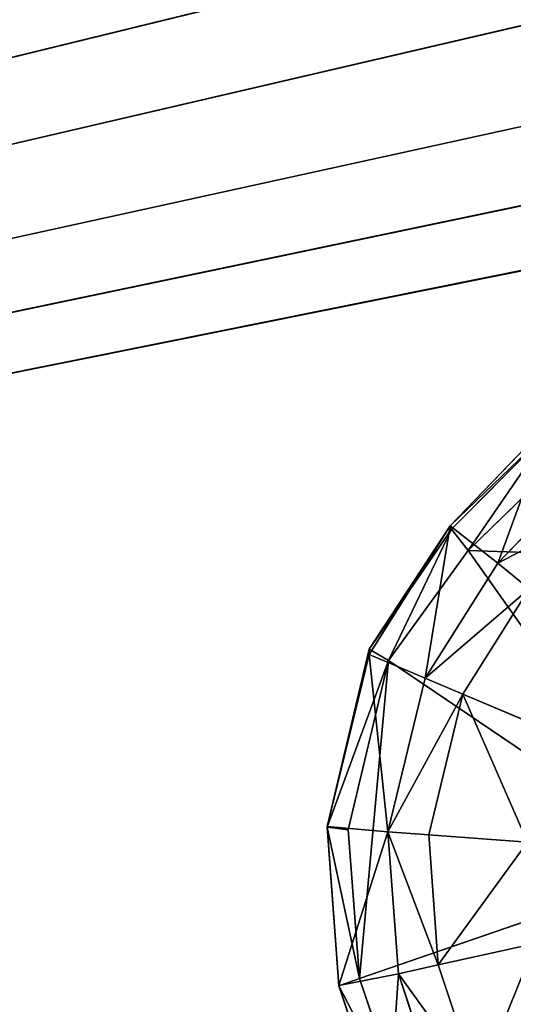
# Model space of a CAD drawing. Extents: x 0 to 31, y 0 to 21.2.
# Tile 382 of 574: x 19 to 19.7, y 2.7 to 4.1. Entities that reach past the tile are written whole.
import ezdxf

# ---------------------------------------------------------------- set-up
doc = ezdxf.new("R2010")
doc.units = 0
doc.header["$MEASUREMENT"] = 0
doc.layers.get('0').update_dxf_attribs({"color": 13, "linetype": 'CONTINUOUS'})
for name, color, linetype in [('CAST_IRON', 250, 'CONTINUOUS'), ('GALVANIZED_METAL', 252, 'CONTINUOUS'), ('KNOBS', 252, 'CONTINUOUS')]:
    doc.layers.add(name, color=color, linetype=linetype)

# ---------------------------------------------------------------- blocks, each defined once
blk = doc.blocks.new('NGM5058UC_TRADECAD_DXF')
at = {"layer": 'CAST_IRON', "color": 0}
for p, q in [((6.2138, -5.87025, 0.58145), (-7.348, -9.18255, 0.58145)), ((6.2138, -5.87025, 0.58145), (-7.348, -9.18255, 0.58145)), ((6.3871, -5.99295, 0.58145), (-7.348, -9.18255, 0.58145)), ((6.3871, -5.99295, 0.58145), (-7.348, -9.18255, 0.58145)), ((-7.348, -9.18255, 0.58145), (6.4994, -6.14695, 0.58145)), ((-7.348, -9.18255, 0.58145), (6.4994, -6.14695, 0.58145)), ((6.5572, -6.27685, 0.57605), (-7.348, -9.18255, 0.58145)), ((6.5572, -6.27685, 0.57605), (-7.348, -9.18255, 0.58145)), ((6.5715, -6.39075, 0.58145), (-7.348, -9.18255, 0.58145)), ((6.5715, -6.39075, 0.58145), (-7.348, -9.18255, 0.58145))]:
    blk.add_line(p, q, dxfattribs=at)
at = {"layer": 'KNOBS', "color": 0}
for p, q in [((4.099, -7.24655, 0.90625), (4.2477, -7.09195, 0.90625)), ((4.099, -7.24655, 0.90625), (4.2477, -7.09195, 0.90625)), ((4.1012, -7.25155, 1.12645), (4.253, -7.09885, 1.12645)), ((4.1012, -7.25155, 1.12645), (4.253, -7.09885, 1.12645)), ((4.1262, -7.28325, 1.16675), (4.2731, -7.14045, 1.16675)), ((4.1262, -7.28325, 1.16675), (4.2731, -7.14045, 1.16675)), ((4.1702, -7.30225, 0.90625), (4.3018, -7.16555, 0.90625)), ((4.1702, -7.30225, 0.90625), (4.3018, -7.16555, 0.90625)), ((4.099, -7.24655, 0.90625), (3.9781, -7.43845, 0.90625)), ((4.099, -7.24655, 0.90625), (3.9781, -7.43035, 1.12645)), ((4.099, -7.24655, 0.90625), (3.9781, -7.43845, 0.90625)), ((4.099, -7.24655, 0.90625), (3.9781, -7.43035, 1.12645)), ((4.1012, -7.25155, 1.12645), (4.099, -7.24655, 0.90625)), ((4.099, -7.24655, 0.90625), (4.1702, -7.30225, 0.90625)), ((4.099, -7.24655, 0.90625), (4.1702, -7.30225, 0.90625)), ((4.1012, -7.25155, 1.12645), (4.099, -7.24655, 0.90625)), ((4.1012, -7.25155, 1.12645), (3.9781, -7.43035, 1.12645)), ((4.1012, -7.25155, 1.12645), (3.9781, -7.43035, 1.12645)), ((4.1012, -7.25155, 1.12645), (4.0071, -7.44745, 1.16675)), ((4.1012, -7.25155, 1.12645), (4.0071, -7.44745, 1.16675)), ((4.1262, -7.28325, 1.16675), (4.1012, -7.25155, 1.12645)), ((4.1262, -7.28325, 1.16675), (4.1012, -7.25155, 1.12645)), ((4.0071, -7.44745, 1.16675), (4.1262, -7.28325, 1.16675)), ((4.0071, -7.44745, 1.16675), (4.1262, -7.28325, 1.16675)), ((4.1262, -7.28325, 1.16675), (4.458, -7.29455, 1.16675)), ((4.1262, -7.28325, 1.16675), (4.458, -7.29455, 1.16675)), ((4.062, -7.47405, 0.90625), (4.1702, -7.30225, 0.90625)), ((4.062, -7.47405, 0.90625), (4.1702, -7.30225, 0.90625)), ((4.1702, -7.30225, 0.90625), (4.2174, -7.34045, 0.80005)), ((4.1702, -7.30225, 0.90625), (4.2174, -7.34045, 0.80005)), ((4.2174, -7.34045, 0.59075), (4.1183, -7.49785, 0.59075)), ((4.1183, -7.49785, 0.80005), (4.2174, -7.34045, 0.80005)), ((4.1183, -7.49785, 0.80005), (4.2174, -7.34045, 0.80005)), ((4.2174, -7.34045, 0.59075), (4.1183, -7.49785, 0.59075)), ((3.9781, -7.43035, 1.12645), (3.9153, -7.69655, 1.12645)), ((3.9781, -7.43035, 1.12645), (3.9153, -7.69655, 1.12645)), ((3.9781, -7.43845, 0.90625), (3.9781, -7.43035, 1.12645)), ((3.9781, -7.43035, 1.12645), (4.0071, -7.44745, 1.16675)), ((3.9781, -7.43845, 0.90625), (3.9781, -7.43035, 1.12645)), ((3.9781, -7.43035, 1.12645), (4.0071, -7.44745, 1.16675)), ((3.9153, -7.69545, 0.90625), (3.9781, -7.43845, 0.90625)), ((3.9153, -7.69545, 0.90625), (3.9781, -7.43845, 0.90625)), ((3.9468, -7.70025, 1.16675), (4.0071, -7.44745, 1.16675)), ((3.9468, -7.70025, 1.16675), (4.0071, -7.44745, 1.16675)), ((3.9781, -7.43845, 0.90625), (4.062, -7.47405, 0.90625)), ((3.9781, -7.43845, 0.90625), (4.062, -7.47405, 0.90625)), ((4.0071, -7.44745, 1.16675), (4.458, -7.75225, 1.16675)), ((4.0071, -7.44745, 1.16675), (4.458, -7.75225, 1.16675)), ((4.0061, -7.70305, 0.90625), (4.062, -7.47405, 0.90625)), ((4.0061, -7.70305, 0.90625), (4.062, -7.47405, 0.90625)), ((4.062, -7.47405, 0.90625), (4.1183, -7.49785, 0.80005)), ((4.062, -7.47405, 0.90625), (4.1183, -7.49785, 0.80005)), ((4.1183, -7.49785, 0.59075), (4.0671, -7.70755, 0.59075)), ((4.0671, -7.70755, 0.80005), (4.1183, -7.49785, 0.80005)), ((4.0671, -7.70755, 0.80005), (4.1183, -7.49785, 0.80005)), ((4.1183, -7.49785, 0.59075), (4.0671, -7.70755, 0.59075)), ((4.2548, -7.55535, 0.59075), (4.1183, -7.49785, 0.59075)), ((4.2548, -7.55535, 0.59075), (4.1183, -7.49785, 0.59075)), ((4.1183, -7.49785, 0.80005), (4.1183, -7.49785, 0.59075)), ((4.1183, -7.49785, 0.80005), (4.1183, -7.49785, 0.59075)), ((3.9328, -7.93295, 0.90625), (3.9153, -7.69545, 0.90625)), ((3.9153, -7.69545, 0.90625), (3.9153, -7.69655, 1.12645)), ((3.9153, -7.69545, 0.90625), (3.9153, -7.69655, 1.12645)), ((4.0061, -7.70305, 0.90625), (3.9153, -7.69545, 0.90625)), ((3.9328, -7.93295, 0.90625), (3.9153, -7.69545, 0.90625)), ((4.0061, -7.70305, 0.90625), (3.9153, -7.69545, 0.90625)), ((3.9153, -7.69655, 1.12645), (3.9328, -7.93325, 1.12645)), ((3.9153, -7.69655, 1.12645), (3.9328, -7.93325, 1.12645)), ((3.9153, -7.69655, 1.12645), (3.9468, -7.70025, 1.16675)), ((3.9153, -7.69655, 1.12645), (3.9468, -7.70025, 1.16675)), ((3.9636, -7.92245, 1.16675), (3.9468, -7.70025, 1.16675)), ((3.9636, -7.92245, 1.16675), (3.9468, -7.70025, 1.16675)), ((4.0217, -7.91515, 0.90625), (4.0061, -7.70305, 0.90625)), ((4.0671, -7.70755, 0.80005), (4.0061, -7.70305, 0.90625)), ((4.0217, -7.91515, 0.90625), (4.0061, -7.70305, 0.90625)), ((4.0671, -7.70755, 0.80005), (4.0061, -7.70305, 0.90625)), ((4.0671, -7.70755, 0.59075), (4.2149, -7.71865, 0.59075)), ((4.0671, -7.70755, 0.59075), (4.2149, -7.71865, 0.59075)), ((4.0671, -7.70755, 0.59075), (4.0814, -7.90185, 0.59075)), ((4.0814, -7.90185, 0.80005), (4.0671, -7.70755, 0.80005)), ((4.0671, -7.70755, 0.59075), (4.0671, -7.70755, 0.80005)), ((4.0814, -7.90185, 0.80005), (4.0671, -7.70755, 0.80005)), ((4.0671, -7.70755, 0.59075), (4.0814, -7.90185, 0.59075)), ((4.0671, -7.70755, 0.59075), (4.0671, -7.70755, 0.80005)), ((3.9636, -7.92245, 1.16675), (4.458, -7.75225, 1.16675)), ((3.9636, -7.92245, 1.16675), (4.458, -7.75225, 1.16675)), ((4.0814, -7.90185, 0.59075), (4.226, -7.87015, 0.59075)), ((4.0814, -7.90185, 0.59075), (4.226, -7.87015, 0.59075)), ((4.0814, -7.90185, 0.80005), (4.0217, -7.91515, 0.90625)), ((4.0814, -7.90185, 0.80005), (4.0217, -7.91515, 0.90625)), ((4.0814, -7.90185, 0.59075), (4.1409, -8.08045, 0.59065)), ((4.1409, -8.08045, 0.80005), (4.0814, -7.90185, 0.80005)), ((4.0814, -7.90185, 0.59075), (4.0814, -7.90185, 0.80005)), ((4.1409, -8.08045, 0.80005), (4.0814, -7.90185, 0.80005)), ((4.0814, -7.90185, 0.59075), (4.1409, -8.08045, 0.59065)), ((4.0814, -7.90185, 0.59075), (4.0814, -7.90185, 0.80005)), ((4.0217, -7.91515, 0.90625), (3.9328, -7.93295, 0.90625)), ((4.0217, -7.91515, 0.90625), (3.9328, -7.93295, 0.90625)), ((3.9328, -7.93325, 1.12645), (3.9636, -7.92245, 1.16675)), ((3.9328, -7.93325, 1.12645), (3.9636, -7.92245, 1.16675)), ((4.0335, -8.12655, 1.16675), (3.9636, -7.92245, 1.16675)), ((4.0335, -8.12655, 1.16675), (3.9636, -7.92245, 1.16675)), ((4.0867, -8.11015, 0.90625), (4.0217, -7.91515, 0.90625)), ((4.0867, -8.11015, 0.90625), (4.0217, -7.91515, 0.90625)), ((3.9328, -7.93295, 0.90625), (3.9328, -7.93325, 1.12645)), ((4.0055, -8.15095, 0.90615), (3.9328, -7.93295, 0.90625)), ((3.9328, -7.93295, 0.90625), (3.9328, -7.93325, 1.12645)), ((4.0055, -8.15095, 0.90615), (3.9328, -7.93295, 0.90625)), ((3.9328, -7.93325, 1.12645), (4.0055, -8.15065, 1.12645)), ((3.9328, -7.93325, 1.12645), (4.0055, -8.15065, 1.12645))]:
    blk.add_line(p, q, dxfattribs=at)
at = {"layer": 'CAST_IRON', "color": 0}
mesh = blk.add_polyface(dxfattribs=at)
corners = [(-6.3929, -5.77405, 0.58145), (6.2138, -5.87025, 0.58145), (-7.348, -9.18255, 0.58145), (5.9703, -5.77405, 0.58145)]
mesh.append_faces([[corners[k] for k in face] for face in [(0, 1, 2), (1, 0, 3)]], dxfattribs={"vtx0": -1, "color": 0})
mesh = blk.add_polyface(dxfattribs=at)
corners = [(6.3871, -5.99295, 0.58145), (-7.348, -9.18255, 0.58145), (6.2138, -5.87025, 0.58145)]
mesh.append_faces([[corners[k] for k in face] for face in [(0, 1, 2)]], dxfattribs={"color": 0})
mesh = blk.add_polyface(dxfattribs=at)
corners = [(6.4994, -6.14695, 0.58145), (-7.348, -9.18255, 0.58145), (6.3871, -5.99295, 0.58145)]
mesh.append_faces([[corners[k] for k in face] for face in [(0, 1, 2)]], dxfattribs={"color": 0})
mesh = blk.add_polyface(dxfattribs=at)
corners = [(6.5572, -6.27685, 0.57605), (-7.348, -9.18255, 0.58145), (6.4994, -6.14695, 0.58145)]
mesh.append_faces([[corners[k] for k in face] for face in [(0, 1, 2)]], dxfattribs={"color": 0})
mesh = blk.add_polyface(dxfattribs=at)
corners = [(6.5715, -6.39075, 0.58145), (-7.348, -9.18255, 0.58145), (6.5572, -6.27685, 0.57605)]
mesh.append_faces([[corners[k] for k in face] for face in [(0, 1, 2)]], dxfattribs={"color": 0})
mesh = blk.add_polyface(dxfattribs=at)
corners = [(6.5869, -9.17585, 0.58145), (-7.348, -9.18255, 0.58145), (6.5715, -6.39075, 0.58145)]
mesh.append_faces([[corners[k] for k in face] for face in [(0, 1, 2)]], dxfattribs={"color": 0})
at = {"layer": 'GALVANIZED_METAL', "color": 0}
mesh = blk.add_polyface(dxfattribs=at)
corners = [(-14.2165, -9.41305, -1.89865), (14.216, 9.40775, -1.89865), (-14.3866, -9.24295, -1.89865), (14.386, 9.23775, -1.89865)]
mesh.append_faces([[corners[k] for k in face] for face in [(0, 1, 2), (1, 0, 3)]], dxfattribs={"vtx0": -1, "color": 0})
mesh = blk.add_polyface(dxfattribs=at)
corners = [(14.216, 9.40775, -1.89865), (-14.2165, 9.40775, -1.89865), (-14.3866, -9.24295, -1.89865)]
mesh.append_faces([[corners[k] for k in face] for face in [(0, 1, 2)]], dxfattribs={"color": 0})
mesh = blk.add_polyface(dxfattribs=at)
corners = [(14.386, 9.23775, -1.89865), (-14.2165, -9.41305, -1.89865), (14.2159, -9.41295, -1.89865)]
mesh.append_faces([[corners[k] for k in face] for face in [(0, 1, 2)]], dxfattribs={"color": 0})
at = {"layer": 'KNOBS', "color": 0}
mesh = blk.add_polyface(dxfattribs=at)
corners = [(4.2477, -7.09195, 0.90625), (4.253, -7.09885, 1.12645), (4.099, -7.24655, 0.90625)]
mesh.append_faces([[corners[k] for k in face] for face in [(0, 1, 2)]], dxfattribs={"color": 0})
mesh = blk.add_polyface(dxfattribs=at)
corners = [(4.1702, -7.30225, 0.90625), (4.2477, -7.09195, 0.90625), (4.099, -7.24655, 0.90625), (4.3018, -7.16555, 0.90625)]
mesh.append_faces([[corners[k] for k in face] for face in [(0, 1, 2), (1, 0, 3)]], dxfattribs={"vtx0": -1, "color": 0})
mesh = blk.add_polyface(dxfattribs=at)
corners = [(4.253, -7.09885, 1.12645), (4.1012, -7.25155, 1.12645), (4.099, -7.24655, 0.90625)]
mesh.append_faces([[corners[k] for k in face] for face in [(0, 1, 2)]], dxfattribs={"color": 0})
mesh = blk.add_polyface(dxfattribs=at)
corners = [(4.253, -7.09885, 1.12645), (4.1262, -7.28325, 1.16675), (4.1012, -7.25155, 1.12645)]
mesh.append_faces([[corners[k] for k in face] for face in [(0, 1, 2)]], dxfattribs={"color": 0})
mesh = blk.add_polyface(dxfattribs=at)
corners = [(4.2731, -7.14045, 1.16675), (4.1262, -7.28325, 1.16675), (4.253, -7.09885, 1.12645)]
mesh.append_faces([[corners[k] for k in face] for face in [(0, 1, 2)]], dxfattribs={"color": 0})
mesh = blk.add_polyface(dxfattribs=at)
corners = [(4.458, -7.29455, 1.16675), (4.1262, -7.28325, 1.16675), (4.2731, -7.14045, 1.16675)]
mesh.append_faces([[corners[k] for k in face] for face in [(0, 1, 2)]], dxfattribs={"color": 0})
mesh = blk.add_polyface(dxfattribs=at)
corners = [(4.3379, -7.21525, 0.80005), (4.1702, -7.30225, 0.90625), (4.2174, -7.34045, 0.80005), (4.3018, -7.16555, 0.90625)]
mesh.append_faces([[corners[k] for k in face] for face in [(0, 1, 2), (1, 0, 3)]], dxfattribs={"vtx0": -1, "color": 0})
mesh = blk.add_polyface(dxfattribs=at)
corners = [(4.062, -7.47405, 0.90625), (4.099, -7.24655, 0.90625), (3.9781, -7.43845, 0.90625), (4.1702, -7.30225, 0.90625)]
mesh.append_faces([[corners[k] for k in face] for face in [(0, 1, 2), (1, 0, 3)]], dxfattribs={"vtx0": -1, "color": 0})
mesh = blk.add_polyface(dxfattribs=at)
corners = [(4.099, -7.24655, 0.90625), (3.9781, -7.43035, 1.12645), (3.9781, -7.43845, 0.90625)]
mesh.append_faces([[corners[k] for k in face] for face in [(0, 1, 2)]], dxfattribs={"color": 0})
mesh = blk.add_polyface(dxfattribs=at)
corners = [(4.099, -7.24655, 0.90625), (4.1012, -7.25155, 1.12645), (3.9781, -7.43035, 1.12645)]
mesh.append_faces([[corners[k] for k in face] for face in [(0, 1, 2)]], dxfattribs={"color": 0})
mesh = blk.add_polyface(dxfattribs=at)
corners = [(4.1012, -7.25155, 1.12645), (4.0071, -7.44745, 1.16675), (3.9781, -7.43035, 1.12645)]
mesh.append_faces([[corners[k] for k in face] for face in [(0, 1, 2)]], dxfattribs={"color": 0})
mesh = blk.add_polyface(dxfattribs=at)
corners = [(4.1262, -7.28325, 1.16675), (4.0071, -7.44745, 1.16675), (4.1012, -7.25155, 1.12645)]
mesh.append_faces([[corners[k] for k in face] for face in [(0, 1, 2)]], dxfattribs={"color": 0})
mesh = blk.add_polyface(dxfattribs=at)
corners = [(4.1262, -7.28325, 1.16675), (4.458, -7.75225, 1.16675), (4.0071, -7.44745, 1.16675), (4.458, -7.29455, 1.16675)]
mesh.append_faces([[corners[k] for k in face] for face in [(0, 1, 2), (1, 0, 3)]], dxfattribs={"vtx0": -1, "color": 0})
mesh = blk.add_polyface(dxfattribs=at)
corners = [(4.2174, -7.34045, 0.80005), (4.062, -7.47405, 0.90625), (4.1183, -7.49785, 0.80005), (4.1702, -7.30225, 0.90625)]
mesh.append_faces([[corners[k] for k in face] for face in [(0, 1, 2), (1, 0, 3)]], dxfattribs={"vtx0": -1, "color": 0})
mesh = blk.add_polyface(dxfattribs=at)
corners = [(4.2548, -7.55535, 0.59075), (4.2174, -7.34045, 0.59075), (4.1183, -7.49785, 0.59075), (4.3321, -7.43265, 0.59075)]
mesh.append_faces([[corners[k] for k in face] for face in [(0, 1, 2), (1, 0, 3)]], dxfattribs={"vtx0": -1, "color": 0})
mesh = blk.add_polyface(dxfattribs=at)
corners = [(4.2174, -7.34045, 0.59075), (4.1183, -7.49785, 0.80005), (4.1183, -7.49785, 0.59075), (4.2174, -7.34045, 0.80005)]
mesh.append_faces([[corners[k] for k in face] for face in [(0, 1, 2), (1, 0, 3)]], dxfattribs={"vtx0": -1, "color": 0})
mesh = blk.add_polyface(dxfattribs=at)
corners = [(3.9781, -7.43035, 1.12645), (3.9153, -7.69655, 1.12645), (3.9153, -7.69545, 0.90625)]
mesh.append_faces([[corners[k] for k in face] for face in [(0, 1, 2)]], dxfattribs={"color": 0})
mesh = blk.add_polyface(dxfattribs=at)
corners = [(3.9781, -7.43035, 1.12645), (3.9153, -7.69545, 0.90625), (3.9781, -7.43845, 0.90625)]
mesh.append_faces([[corners[k] for k in face] for face in [(0, 1, 2)]], dxfattribs={"color": 0})
mesh = blk.add_polyface(dxfattribs=at)
corners = [(3.9781, -7.43035, 1.12645), (4.0071, -7.44745, 1.16675), (3.9153, -7.69655, 1.12645)]
mesh.append_faces([[corners[k] for k in face] for face in [(0, 1, 2)]], dxfattribs={"color": 0})
mesh = blk.add_polyface(dxfattribs=at)
corners = [(4.0061, -7.70305, 0.90625), (3.9781, -7.43845, 0.90625), (3.9153, -7.69545, 0.90625), (4.062, -7.47405, 0.90625)]
mesh.append_faces([[corners[k] for k in face] for face in [(0, 1, 2), (1, 0, 3)]], dxfattribs={"vtx0": -1, "color": 0})
mesh = blk.add_polyface(dxfattribs=at)
corners = [(4.0071, -7.44745, 1.16675), (3.9468, -7.70025, 1.16675), (3.9153, -7.69655, 1.12645)]
mesh.append_faces([[corners[k] for k in face] for face in [(0, 1, 2)]], dxfattribs={"color": 0})
mesh = blk.add_polyface(dxfattribs=at)
corners = [(4.0071, -7.44745, 1.16675), (3.9636, -7.92245, 1.16675), (3.9468, -7.70025, 1.16675), (4.458, -7.75225, 1.16675)]
mesh.append_faces([[corners[k] for k in face] for face in [(0, 1, 2), (1, 0, 3)]], dxfattribs={"vtx0": -1, "color": 0})
mesh = blk.add_polyface(dxfattribs=at)
corners = [(4.1183, -7.49785, 0.80005), (4.0061, -7.70305, 0.90625), (4.0671, -7.70755, 0.80005), (4.062, -7.47405, 0.90625)]
mesh.append_faces([[corners[k] for k in face] for face in [(0, 1, 2), (1, 0, 3)]], dxfattribs={"vtx0": -1, "color": 0})
mesh = blk.add_polyface(dxfattribs=at)
corners = [(4.2149, -7.71865, 0.59075), (4.1183, -7.49785, 0.59075), (4.0671, -7.70755, 0.59075), (4.2548, -7.55535, 0.59075)]
mesh.append_faces([[corners[k] for k in face] for face in [(0, 1, 2), (1, 0, 3)]], dxfattribs={"vtx0": -1, "color": 0})
mesh = blk.add_polyface(dxfattribs=at)
corners = [(4.1183, -7.49785, 0.59075), (4.0671, -7.70755, 0.80005), (4.0671, -7.70755, 0.59075), (4.1183, -7.49785, 0.80005)]
mesh.append_faces([[corners[k] for k in face] for face in [(0, 1, 2), (1, 0, 3)]], dxfattribs={"vtx0": -1, "color": 0})
mesh = blk.add_polyface(dxfattribs=at)
corners = [(3.9328, -7.93295, 0.90625), (3.9153, -7.69655, 1.12645), (3.9328, -7.93325, 1.12645), (3.9153, -7.69545, 0.90625)]
mesh.append_faces([[corners[k] for k in face] for face in [(0, 1, 2), (1, 0, 3)]], dxfattribs={"vtx0": -1, "color": 0})
mesh = blk.add_polyface(dxfattribs=at)
corners = [(3.9328, -7.93295, 0.90625), (4.0061, -7.70305, 0.90625), (3.9153, -7.69545, 0.90625), (4.0217, -7.91515, 0.90625)]
mesh.append_faces([[corners[k] for k in face] for face in [(0, 1, 2), (1, 0, 3)]], dxfattribs={"vtx0": -1, "color": 0})
mesh = blk.add_polyface(dxfattribs=at)
corners = [(3.9153, -7.69655, 1.12645), (3.9636, -7.92245, 1.16675), (3.9328, -7.93325, 1.12645)]
mesh.append_faces([[corners[k] for k in face] for face in [(0, 1, 2)]], dxfattribs={"color": 0})
mesh = blk.add_polyface(dxfattribs=at)
corners = [(3.9153, -7.69655, 1.12645), (3.9468, -7.70025, 1.16675), (3.9636, -7.92245, 1.16675)]
mesh.append_faces([[corners[k] for k in face] for face in [(0, 1, 2)]], dxfattribs={"color": 0})
mesh = blk.add_polyface(dxfattribs=at)
corners = [(4.0814, -7.90185, 0.80005), (4.0061, -7.70305, 0.90625), (4.0217, -7.91515, 0.90625), (4.0671, -7.70755, 0.80005)]
mesh.append_faces([[corners[k] for k in face] for face in [(0, 1, 2), (1, 0, 3)]], dxfattribs={"vtx0": -1, "color": 0})
mesh = blk.add_polyface(dxfattribs=at)
corners = [(4.0814, -7.90185, 0.59075), (4.2149, -7.71865, 0.59075), (4.0671, -7.70755, 0.59075), (4.226, -7.87015, 0.59075)]
mesh.append_faces([[corners[k] for k in face] for face in [(0, 1, 2), (1, 0, 3)]], dxfattribs={"vtx0": -1, "color": 0})
mesh = blk.add_polyface(dxfattribs=at)
corners = [(4.0671, -7.70755, 0.59075), (4.0814, -7.90185, 0.80005), (4.0814, -7.90185, 0.59075), (4.0671, -7.70755, 0.80005)]
mesh.append_faces([[corners[k] for k in face] for face in [(0, 1, 2), (1, 0, 3)]], dxfattribs={"vtx0": -1, "color": 0})
mesh = blk.add_polyface(dxfattribs=at)
corners = [(4.458, -7.75225, 1.16675), (4.0335, -8.12655, 1.16675), (3.9636, -7.92245, 1.16675), (4.458, -8.17985, 1.16675)]
mesh.append_faces([[corners[k] for k in face] for face in [(0, 1, 2), (1, 0, 3)]], dxfattribs={"vtx0": -1, "color": 0})
mesh = blk.add_polyface(dxfattribs=at)
corners = [(4.1409, -8.08045, 0.59065), (4.226, -7.87015, 0.59075), (4.0814, -7.90185, 0.59075), (4.2725, -8.00945, 0.59075)]
mesh.append_faces([[corners[k] for k in face] for face in [(0, 1, 2), (1, 0, 3)]], dxfattribs={"vtx0": -1, "color": 0})
mesh = blk.add_polyface(dxfattribs=at)
corners = [(4.1409, -8.08045, 0.80005), (4.0217, -7.91515, 0.90625), (4.0867, -8.11015, 0.90625), (4.0814, -7.90185, 0.80005)]
mesh.append_faces([[corners[k] for k in face] for face in [(0, 1, 2), (1, 0, 3)]], dxfattribs={"vtx0": -1, "color": 0})
mesh = blk.add_polyface(dxfattribs=at)
corners = [(4.0814, -7.90185, 0.59075), (4.1409, -8.08045, 0.80005), (4.1409, -8.08045, 0.59065), (4.0814, -7.90185, 0.80005)]
mesh.append_faces([[corners[k] for k in face] for face in [(0, 1, 2), (1, 0, 3)]], dxfattribs={"vtx0": -1, "color": 0})
mesh = blk.add_polyface(dxfattribs=at)
corners = [(4.0217, -7.91515, 0.90625), (3.9328, -7.93295, 0.90625), (4.0055, -8.15095, 0.90615)]
mesh.append_faces([[corners[k] for k in face] for face in [(0, 1, 2)]], dxfattribs={"color": 0})
mesh = blk.add_polyface(dxfattribs=at)
corners = [(3.9636, -7.92245, 1.16675), (4.0335, -8.12655, 1.16675), (3.9328, -7.93325, 1.12645)]
mesh.append_faces([[corners[k] for k in face] for face in [(0, 1, 2)]], dxfattribs={"color": 0})
mesh = blk.add_polyface(dxfattribs=at)
corners = [(4.0867, -8.11015, 0.90625), (4.0217, -7.91515, 0.90625), (4.0055, -8.15095, 0.90615)]
mesh.append_faces([[corners[k] for k in face] for face in [(0, 1, 2)]], dxfattribs={"color": 0})
mesh = blk.add_polyface(dxfattribs=at)
corners = [(3.9328, -7.93295, 0.90625), (4.0055, -8.15065, 1.12645), (4.0055, -8.15095, 0.90615), (3.9328, -7.93325, 1.12645)]
mesh.append_faces([[corners[k] for k in face] for face in [(0, 1, 2), (1, 0, 3)]], dxfattribs={"vtx0": -1, "color": 0})
mesh = blk.add_polyface(dxfattribs=at)
corners = [(3.9328, -7.93325, 1.12645), (4.0335, -8.12655, 1.16675), (4.0055, -8.15065, 1.12645)]
mesh.append_faces([[corners[k] for k in face] for face in [(0, 1, 2)]], dxfattribs={"color": 0})
blk = doc.blocks.new('NGM5058UC_TRADECAD_DWG')
at = {"color": 0}
blk.add_blockref('NGM5058UC_TRADECAD_DXF', (15.5194, 10.62185, 1.89865), dxfattribs=at)

msp = doc.modelspace()

# ---------------------------------------------------------------- block references
at = {"color": 0}
msp.add_blockref('NGM5058UC_TRADECAD_DWG', (0, 0), dxfattribs=at)

doc.saveas('drawing.dxf')
